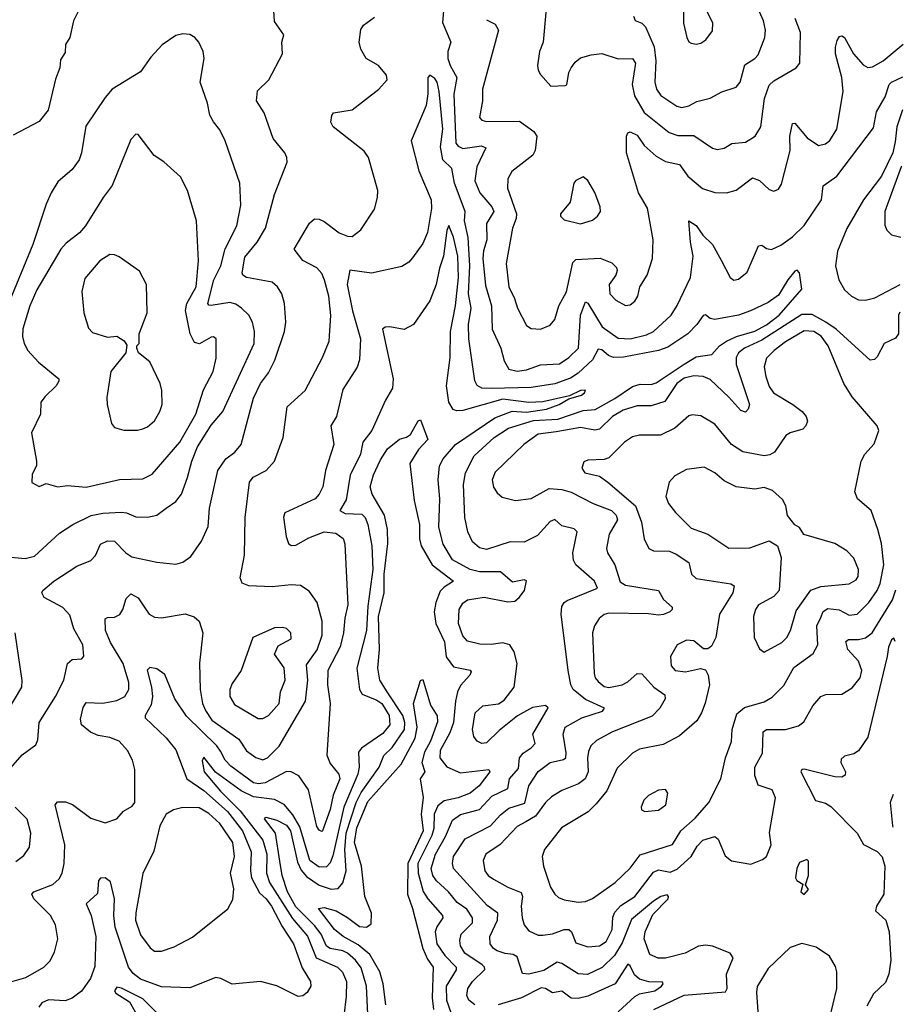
# Model space of a CAD drawing. Extents: x 1995161 to 2088924, y 769148 to 906007.
# Tile 295 of 335: x 2054262 to 2058015, y 872668 to 876850. Entities that reach past the tile are written whole.
import ezdxf

# ---------------------------------------------------------------- set-up
doc = ezdxf.new("R2010")
doc.units = 0

msp = doc.modelspace()

# ---------------------------------------------------------------- linework, layer by layer
at = {"layer": '0CON20XD'}
for points in [[(2056507, 876993), (2056485.6, 876755), (2056470.6, 876715), (2056462, 876655), (2056463.8, 876635), (2056475, 876616.7), (2056518.3, 876568.3), (2056579.3, 876570.7), (2056586.2, 876573.8), (2056594.2, 876625), (2056604.2, 876645), (2056621.1, 876668.9), (2056645, 876687.8), (2056689.1, 876700.9), (2056735, 876706.2), (2056805, 876683.8), (2056865, 876685.6), (2056877.8, 876665), (2056863.8, 876575), (2056873.8, 876526.2), (2056915.4, 876455.4), (2057020.3, 876370.3), (2057057.7, 876357.7), (2057125, 876358), (2057205, 876303.6), (2057225, 876298.2)], [(2057075, 876477.5), (2057105, 876483.9), (2057138, 876502), (2057195, 876516.7), (2057245, 876543.5), (2057305, 876562.7), (2057321.8, 876585), (2057342.4, 876657.6), (2057385.2, 876684.8), (2057398.7, 876701.3), (2057427.5, 876775), (2057430, 876805), (2057421.8, 876845), (2057386.7, 876925)], [(2057135, 876745.8), (2057155, 876750), (2057176.2, 876765), (2057205, 876803.3), (2057205.8, 876835), (2057182.5, 876885), (2057165, 876906.2), (2057135, 876926), (2057095, 876926.2), (2057082, 876905), (2057082.5, 876835), (2057095.8, 876775), (2057105, 876756.2), (2057115, 876750), (2057135, 876745.8)], [(2054147.7, 872742.3), (2054289.1, 872780.9), (2054365.3, 872824.7), (2054389.8, 872850.2), (2054410.5, 872889.5), (2054424.6, 872945), (2054413.9, 873005), (2054392.5, 873045), (2054322.9, 873115), (2054313.3, 873135), (2054322, 873145), (2054403.3, 873176.7), (2054429.4, 873200.6), (2054442.5, 873225), (2054450.9, 873265), (2054453.4, 873345), (2054412.9, 873515), (2054423, 873527), (2054457.2, 873527.2), (2054486.3, 873516.3), (2054565, 873457.7), (2054625, 873438.1), (2054675, 873455.8), (2054702.6, 873487.4), (2054740.3, 873509.7), (2054751.2, 873525), (2054751.9, 873665), (2054741.9, 873705), (2054720, 873745), (2054685, 873785.5), (2054645, 873801.2), (2054595, 873809.6), (2054563.7, 873823.7), (2054524.7, 873854.7), (2054521.1, 873878.9), (2054531.5, 873928.5), (2054545, 873950), (2054615, 873947.4), (2054675, 873957.8), (2054709.1, 873975), (2054726.1, 874005), (2054725.3, 874035), (2054701.6, 874115), (2054647.8, 874205), (2054627.5, 874255), (2054625.6, 874304.4), (2054635, 874310.6), (2054665, 874311.8), (2054687, 874323), (2054701.1, 874345), (2054715, 874390.8), (2054735, 874410.6), (2054765, 874394.3), (2054796.8, 874346.8), (2054812.9, 874325), (2054835, 874312.5), (2054865, 874308.9), (2054965, 874326.7), (2055003.7, 874313.7), (2055024.2, 874295), (2055040.5, 874245), (2055026.2, 874116.2), (2055028.7, 874005), (2055039.5, 873945), (2055051.6, 873915), (2055079.1, 873875), (2055193.6, 873793.6), (2055225, 873743.6), (2055265, 873715.5), (2055295, 873706.4), (2055315, 873713.8), (2055365, 873763.6), (2055475.6, 873955), (2055485.6, 874045), (2055479.9, 874110.1), (2055526.2, 874173.8), (2055547.3, 874235), (2055547.6, 874295), (2055526.1, 874375), (2055492.3, 874422.3), (2055455, 874446.4), (2055415, 874450), (2055335, 874441.3), (2055235, 874444.6), (2055206.9, 874456.9), (2055198.5, 874478.5), (2055217.7, 874575), (2055220.5, 874735), (2055238.5, 874885), (2055253.6, 874906.4), (2055309.2, 874935), (2055344.4, 874975), (2055381.4, 875075), (2055397.7, 875205), (2055475, 875274.2), (2055547.9, 875415), (2055577.3, 875485), (2055583.6, 875593.6), (2055575.3, 875675), (2055556.3, 875743.7), (2055545, 875771.4), (2055525, 875795.6), (2055465, 875826.9), (2055428, 875875), (2055493.3, 875985), (2055515, 876004.4), (2055535, 876003.3), (2055555, 875993.1), (2055618.8, 875945), (2055655, 875930), (2055675, 875929.2), (2055712, 875958), (2055770, 876045), (2055782.5, 876095), (2055782.9, 876125), (2055744.4, 876265), (2055725, 876291.1), (2055594.2, 876395), (2055584, 876415), (2055587.7, 876442.3), (2055595.8, 876454.2), (2055675, 876467.1), (2055787.5, 876555), (2055823.3, 876595), (2055820, 876615), (2055786.7, 876655), (2055734, 876685), (2055711.4, 876725), (2055704.4, 876755), (2055711.7, 876808.3), (2055723, 876827), (2055769.2, 876860.8)], [(2054205, 873649.4), (2054273, 873727), (2054330.8, 873769.2), (2054338.9, 873791.1), (2054345.5, 873865), (2054414.8, 873975.2), (2054450.3, 874045), (2054464.7, 874115.3), (2054485, 874131.5), (2054525.6, 874134.4), (2054534.2, 874145.8), (2054530, 874195), (2054492.7, 874262.7), (2054475, 874320), (2054445, 874353.1), (2054366, 874395), (2054355.8, 874415), (2054360.8, 874425), (2054407.8, 874465), (2054505, 874528.9), (2054565, 874552.5), (2054585, 874574), (2054605, 874621.9), (2054635, 874636.4), (2054665.3, 874635.3), (2054712.5, 874585), (2054739, 874569), (2054845, 874545.5), (2054925, 874536.9), (2054955, 874545.7), (2054989.8, 874570.2), (2055034.7, 874635.3), (2055062.6, 874697.4), (2055068.9, 874775), (2055103.8, 874935), (2055137.8, 874985), (2055176.5, 875013.5), (2055202.5, 875045), (2055255, 875241.9), (2055284.7, 875305), (2055319.5, 875350.5), (2055346.6, 875403.4), (2055387.3, 875525), (2055393.1, 875565), (2055387.7, 875645), (2055376.4, 875685), (2055357.5, 875715), (2055334.7, 875734.7), (2055226.2, 875755), (2055209.4, 875765), (2055207.1, 875775), (2055219, 875841), (2055271.6, 875905), (2055306.5, 875965), (2055345, 876108), (2055398.6, 876245), (2055397.5, 876265), (2055388, 876285), (2055338.9, 876345), (2055300.8, 876455), (2055267.8, 876505), (2055272.5, 876547.5), (2055320.6, 876595), (2055378.6, 876705), (2055375.9, 876754.1), (2055383.8, 876785), (2055345, 876842.5), (2055341.2, 876888.8)], [(2054510, 876885), (2054491.2, 876845), (2054475.8, 876775), (2054456.7, 876745), (2054455, 876710), (2054435, 876680), (2054432.5, 876645), (2054415, 876597.5), (2054382.9, 876465), (2054345, 876417.5), (2054235, 876360)], [(2056062.3, 876887.7), (2056058.6, 876838.6), (2056093.6, 876755), (2056081.1, 876715), (2056081.2, 876685), (2056090.8, 876655), (2056118.9, 876605), (2056106.9, 876533.1), (2056115, 876325.7), (2056125, 876312.4), (2056145, 876302.5), (2056224.5, 876314.5), (2056242.5, 876305), (2056204.1, 876225), (2056195.3, 876165), (2056217.1, 876115), (2056267.4, 876055), (2056276.3, 876035), (2056245.7, 875984.3), (2056247, 875915), (2056231.9, 875868.1), (2056229.8, 875835), (2056240.6, 875720.6), (2056266.2, 875635), (2056269.7, 875535), (2056305.4, 875455), (2056320.3, 875400.3), (2056340.5, 875365), (2056375, 875357.6), (2056415, 875363.2), (2056475, 875383.7), (2056555, 875388.7), (2056595, 875414.7), (2056635.7, 875455), (2056643.8, 875595), (2056665, 875651.9), (2056675, 875645.6), (2056736.8, 875545), (2056805, 875497.5), (2056855, 875494.8), (2056925, 875511), (2056955, 875525.3), (2057029.1, 875595), (2057055, 875635.8), (2057110.9, 875755), (2057123.4, 875845), (2057111.4, 875905), (2057105, 875996.2), (2057135, 875975.7), (2057164.4, 875935), (2057204.7, 875894.7), (2057241.7, 875828.3), (2057280, 875755), (2057295, 875744.2), (2057315, 875747.1), (2057352, 875778), (2057400, 875890), (2057415, 875892.5), (2057435, 875878.6), (2057455, 875874.2), (2057495, 875892.7), (2057545, 875927.3), (2057594.8, 875975.2), (2057667.9, 876085), (2057675.4, 876144.6), (2057733.2, 876185), (2057889.2, 876390.8), (2057901.1, 876458.9), (2057938, 876522), (2057955, 876574), (2057965.8, 876585), (2058013.5, 876606.6)], [(2056245, 876850), (2056281.5, 876831.5), (2056295.6, 876805), (2056228.2, 876555), (2056227.9, 876505), (2056215.6, 876435), (2056225, 876423.1), (2056245, 876417.3), (2056385, 876419.4), (2056446.7, 876375), (2056459.2, 876355), (2056452.3, 876295), (2056442.1, 876275), (2056352.9, 876205), (2056335, 876173.3), (2056334.6, 876135), (2056372.5, 876025), (2056371.3, 876005), (2056355.3, 875964.7), (2056328.6, 875815), (2056339.7, 875715), (2056364.6, 875665), (2056376.5, 875625), (2056415, 875550.8), (2056435, 875537.8), (2056475, 875535.6), (2056515, 875552.2), (2056535, 875576), (2056552.5, 875635), (2056585, 875694.3), (2056611.9, 875818.1), (2056625, 875831.8), (2056727.4, 875837.4), (2056777.7, 875817.7), (2056797.1, 875797.1), (2056799.4, 875785), (2056794.4, 875765), (2056765.6, 875725), (2056768.9, 875685), (2056795, 875658.6), (2056835, 875635.8), (2056855, 875639.4), (2056875.7, 875655), (2056888.1, 875675), (2056896.9, 875715), (2056928.1, 875765), (2056950, 875835), (2056953.6, 875915), (2056928.7, 876048.7)], [(2056869.4, 876865), (2056876.7, 876846.7), (2056905, 876834.6), (2056920.2, 876820.2), (2056957.5, 876735), (2056964.3, 876675), (2056960.6, 876585), (2056966.8, 876555), (2056985, 876528.2), (2057053.2, 876483.2), (2057075, 876477.5)], [(2057225, 876298.2), (2057255, 876304.4), (2057286.4, 876323.6), (2057345, 876329.5), (2057386.9, 876355), (2057409.6, 876395), (2057425.3, 876515), (2057445, 876572.2), (2057465, 876590.6), (2057560, 876645), (2057575.4, 876664.6), (2057578.9, 876795), (2057556.2, 876855)], [(2054195, 874570), (2054285, 874561.9), (2054325, 874571.4), (2054431.5, 874668.5), (2054487.8, 874705), (2054565.8, 874744.2), (2054615, 874754), (2054695, 874758.4), (2054715.7, 874755.7), (2054755, 874737.7), (2054805, 874736.7), (2054844.2, 874745.8), (2054885, 874774.5), (2054926.1, 874803.9), (2054948.9, 874835), (2054975.2, 874904.8), (2054993, 874975), (2055018.1, 875035), (2055075, 875128.2), (2055125.3, 875185), (2055257.6, 875475), (2055259.3, 875525), (2055251.2, 875565), (2055235, 875594.4), (2055204.5, 875625), (2055180.9, 875640.9), (2055155, 875648.6), (2055075, 875635.4), (2055065, 875637.1), (2055060.8, 875645), (2055086.7, 875745), (2055117.3, 875805), (2055135, 875877.1), (2055184.6, 875975), (2055201.7, 876061.7), (2055197.9, 876155), (2055135.6, 876335), (2055112.8, 876382.8), (2055085.5, 876415.5), (2055070.6, 876445), (2055060, 876495), (2055028.6, 876585), (2055045.5, 876684.5), (2055041.5, 876715), (2055023.1, 876755), (2055005.8, 876775), (2054985, 876787.1), (2054955, 876790), (2054925, 876782.5), (2054867, 876743), (2054818.7, 876691.3), (2054775, 876628.6), (2054655, 876554.3), (2054625, 876520), (2054543, 876397), (2054525.4, 876285), (2054514.6, 876255), (2054485, 876213.3), (2054425, 876161.1), (2054396, 876115), (2054375, 876066.9), (2054318.2, 875895), (2054219.3, 875655)], [(2056928.7, 876048.7), (2056891.2, 876115), (2056839.7, 876285), (2056840, 876355), (2056845, 876368.8), (2056855, 876374.2), (2056885, 876360), (2056915.4, 876315), (2056965, 876269.6), (2057005, 876248.2), (2057065, 876234.5), (2057100.9, 876185), (2057162.8, 876132.8), (2057215, 876116.4), (2057265, 876114.4), (2057305, 876125.5), (2057375, 876178.9), (2057405, 876166.5), (2057445, 876128.6), (2057465, 876122), (2057485, 876130), (2057498, 876152), (2057534.7, 876295), (2057533.7, 876355), (2057545, 876408.8), (2057555, 876410), (2057607.6, 876347.6), (2057655, 876315.8), (2057685, 876323.3), (2057703.4, 876336.6), (2057732.9, 876385), (2057759.7, 876545), (2057754.1, 876605), (2057727.5, 876705), (2057727, 876733), (2057735, 876761.2), (2057745, 876778), (2057755, 876780.8), (2057765, 876774), (2057804.4, 876704.4), (2057845, 876657.7), (2057865, 876646.7), (2057885, 876649.7), (2057930.5, 876675), (2058015.4, 876745.5), (2058015.4, 876746.6)], [(2056955.7, 872645), (2057085, 872705.7), (2057260, 872720), (2057267.2, 872735), (2057264.1, 872795), (2057292.2, 872865), (2057280, 872885), (2057204.6, 872914.6), (2057175, 872919.2), (2057145, 872913.8), (2057088.8, 872885), (2057005, 872864), (2056974, 872864), (2056939.3, 872879.3), (2056914.8, 872945), (2056919, 872975), (2056951.6, 873048.4), (2057016.4, 873115), (2057018.1, 873125), (2057012.3, 873132.3), (2056985.8, 873125), (2056955, 873105.7), (2056861.6, 873028.4), (2056821.1, 872928.9), (2056788.9, 872875), (2056736.1, 872823.9), (2056673.6, 872793.6), (2056635, 872796.9), (2056565, 872840.2), (2056545, 872846.6), (2056488.8, 872811.2), (2056425, 872795.3), (2056398.6, 872798.6), (2056375, 872869.6), (2056358.9, 872878.9), (2056325, 872882.7), (2056290.6, 872895), (2056274.6, 872905), (2056260.4, 872925), (2056259.3, 872955), (2056292.3, 873025), (2056293.9, 873055), (2056247.2, 873087.2), (2056104.2, 873245), (2056100, 873265), (2056105.2, 873295), (2056155, 873370.6), (2056262.7, 873425), (2056305, 873472.4), (2056340, 873500), (2056408.1, 873521.9), (2056424.2, 873595), (2056464, 873656), (2056515.6, 873694.4), (2056572.8, 873707.2), (2056581.8, 873715), (2056584, 873736), (2056570.2, 873815), (2056579.3, 873845), (2056649.6, 873885), (2056737.7, 873912.3), (2056746.5, 873925), (2056665, 873962.5), (2056613.2, 874005), (2056603.5, 874025), (2056592.4, 874085), (2056562.9, 874325), (2056565, 874356.7), (2056575.5, 874374.5), (2056587.8, 874382.2), (2056716.4, 874435), (2056703.9, 874465), (2056624.3, 874535), (2056614.5, 874554.5), (2056611.9, 874585), (2056630.6, 874675), (2056617.6, 874687.6), (2056565, 874699.5), (2056535, 874726.7), (2056515, 874717.9), (2056461.4, 874658.6), (2056405, 874630), (2056345, 874631.5), (2056245, 874598.8), (2056215, 874606.5), (2056185, 874631.4), (2056165.4, 874675), (2056153.2, 874735), (2056147.5, 874875), (2056156.5, 874925), (2056192.1, 874997.9), (2056277.7, 875075), (2056338.9, 875115), (2056445, 875147.3), (2056547.4, 875152.6), (2056655, 875190.4), (2056706, 875194), (2056789.8, 875240.2), (2056865, 875291.4), (2056898.1, 875301.9), (2056945, 875300), (2056965, 875307.3), (2057085, 875386.7), (2057135, 875418.3), (2057202.4, 875427.6), (2057235.1, 875464.9), (2057264.9, 875485.1), (2057306.2, 875503.8), (2057385, 875526.2), (2057435, 875554.3), (2057488.1, 875595), (2057583.8, 875705), (2057574, 875775), (2057565, 875786.2), (2057555, 875782), (2057524.6, 875745), (2057485, 875680), (2057441.1, 875648.9), (2057367, 875613), (2057315, 875595.2), (2057215, 875576.8), (2057195, 875580), (2057175, 875596.9), (2057165, 875593.1), (2057138.7, 875555), (2057100.3, 875515), (2057015, 875459.6), (2056975, 875444.1), (2056826.6, 875416.6), (2056785, 875415.5), (2056763.8, 875423.8), (2056735, 875447.5), (2056719.5, 875450.5), (2056695.6, 875405), (2056635, 875347.9), (2056602.3, 875327.7), (2056535, 875302.5), (2056435, 875287.7), (2056265, 875283), (2056225.3, 875285.3), (2056205, 875295.7), (2056195.4, 875315.4), (2056169.5, 875495), (2056169.3, 875555), (2056179.8, 875625), (2056169, 875685), (2056173.7, 875805), (2056166.6, 875925), (2056151, 875995), (2056154.8, 876035), (2056109, 876155), (2056098, 876218), (2056059, 876255), (2056049.8, 876310.2), (2056059.2, 876385), (2056044.7, 876545), (2056035.3, 876585), (2056025, 876600.6), (2056005, 876614.2), (2055995.5, 876604.5), (2055996.5, 876535), (2055988.8, 876485), (2055924.5, 876335), (2055957.6, 876207.6), (2056010.6, 876085), (2056012.1, 876047.9), (2055994.1, 875945.9), (2055975, 875899.2), (2055931.2, 875838.8), (2055915, 875820), (2055885, 875801.4), (2055756.4, 875773.6), (2055664.6, 875785.4), (2055653.8, 875725), (2055676.5, 875613.5), (2055709.7, 875495), (2055706, 875405), (2055695.8, 875374.2), (2055635, 875278.8), (2055607.5, 875165), (2055584.4, 875125), (2055596.4, 875045), (2055561.8, 874935), (2055549.4, 874865), (2055535, 874834), (2055517.1, 874815), (2055388.8, 874755), (2055382.9, 874737.1), (2055394.6, 874654.6), (2055404.4, 874625), (2055415, 874616.9), (2055435, 874617.5), (2055490.5, 874649.5), (2055555, 874674.1), (2055605, 874669.4), (2055635.6, 874645.6), (2055643.6, 874623.6), (2055655.8, 874365), (2055642.9, 874307.1), (2055638.3, 874245), (2055623.3, 874186.7), (2055570.8, 874085), (2055569.5, 874025), (2055580.9, 873945), (2055566.3, 873726.3), (2055580.5, 873690.5), (2055617.5, 873645), (2055621.8, 873625), (2055593.4, 873556.6), (2055581.1, 873495), (2055548.6, 873405), (2055545, 873401.4), (2055535, 873407.1), (2055525, 873422.9), (2055489.1, 873579.1), (2055448, 873638), (2055415.3, 873655.3), (2055395, 873656.4), (2055305, 873608.8), (2055276.1, 873603.9), (2055255, 873608.2), (2055158.5, 873678.5), (2055135.7, 873705), (2055115, 873742.7), (2055100.3, 873765), (2054971.4, 873891.4), (2054921.4, 873965), (2054878.8, 874068.8), (2054845, 874092.2), (2054815, 874098.6), (2054803.8, 874086.2), (2054822.5, 874015), (2054826.3, 873975), (2054821, 873939), (2054795.6, 873895), (2054795.7, 873885), (2054885, 873798.8), (2054925, 873749.1), (2054972.5, 873625), (2055045, 873575.6), (2055145, 873486.8), (2055208.1, 873405), (2055246.2, 873315), (2055242.5, 873235), (2055247.1, 873205), (2055280.8, 873140.8), (2055308.9, 873115), (2055331.9, 873085), (2055377.5, 872997.5), (2055425.3, 872925), (2055461.9, 872821.9), (2055496.9, 872765), (2055498.6, 872745), (2055482.9, 872717.1), (2055465, 872703.8), (2055445, 872700.8), (2055355, 872745.4), (2055285, 872764.1), (2055165, 872752.5), (2055116.9, 872776.9), (2055095, 872780.8), (2054985, 872737.1), (2054865, 872742.2), (2054775, 872774.8), (2054745, 872797.8), (2054724.8, 872824.9), (2054667.7, 872995), (2054662.2, 873045), (2054665.2, 873115.2), (2054647.6, 873187.6), (2054625, 873204.3), (2054605, 873204), (2054596.9, 873193.1), (2054592.2, 873137.8), (2054544.3, 873095), (2054565.3, 873045.3), (2054585.7, 872955), (2054581.8, 872828.2), (2054562.6, 872777.4), (2054525, 872723.8), (2054485, 872693.4), (2054455, 872682.9), (2054385, 872687.2), (2054356.5, 872673.5), (2054343.1, 872655)], [(2058011.7, 876467.7), (2057987.9, 876395), (2057981.4, 876331.4), (2057970.8, 876285), (2057922.2, 876185), (2057846.5, 876085), (2057775, 875963.5), (2057736.2, 875866.2), (2057727.7, 875805), (2057740.9, 875745), (2057765, 875702.9), (2057795, 875675.5), (2057825, 875660.4), (2057855, 875657.9), (2057895, 875668.9), (2058001.7, 875725.5)], [(2054545, 874863.9), (2054686.8, 874896.8), (2054785, 874899.4), (2054825, 874919.4), (2054942.5, 875055), (2055009.8, 875175), (2055042.6, 875277.4), (2055084.4, 875355), (2055097.4, 875412.6), (2055096.2, 875495), (2055085, 875503.3), (2055075, 875502), (2055026.4, 875473.6), (2055005, 875478.1), (2054985.8, 875515), (2054966.8, 875615), (2054972.4, 875645), (2055012.5, 875715), (2055021.6, 875825), (2055013.5, 875995), (2054975, 876124), (2054945, 876182.2), (2054875, 876245.7), (2054833.7, 876273.7), (2054765, 876362.5), (2054755, 876363.3), (2054735, 876341.2), (2054655.4, 876145), (2054616.7, 876095), (2054541.9, 875975), (2054516, 875944), (2054459.3, 875900.7), (2054437.1, 875875), (2054335, 875701.8), (2054305.2, 875634.8), (2054276.2, 875536.2), (2054274.7, 875504.7), (2054281.5, 875475), (2054296.9, 875445), (2054342.2, 875395), (2054428.1, 875325), (2054428.9, 875315), (2054417.3, 875295), (2054370.8, 875249.2), (2054351.9, 875225), (2054350.8, 875175), (2054313.1, 875095), (2054334.4, 874975), (2054333.8, 874955), (2054315, 874920), (2054314.1, 874884.1), (2054345, 874867.5), (2054375, 874880), (2054425, 874866), (2054465, 874871.4), (2054545, 874863.9)], [(2058008.4, 876228), (2058007, 876225), (2057969.7, 876125), (2057936.9, 876035), (2057937.2, 875977.2), (2057945.5, 875955.5), (2057965, 875935.8), (2058004.4, 875925.8)], [(2056645, 875983.5), (2056695, 875998), (2056716.2, 876015), (2056728.8, 876035), (2056728, 876055), (2056705.8, 876115.8), (2056675, 876167.5), (2056655, 876182.5), (2056625, 876167.5), (2056616.7, 876155), (2056600, 876075), (2056560, 876025), (2056560, 876015), (2056575, 876000), (2056645, 875983.5)], [(2056195.9, 872665.9), (2056170.4, 872685), (2056162.2, 872705), (2056165.3, 872735), (2056185.3, 872765), (2056237.5, 872815), (2056236.9, 872825), (2056227.1, 872835), (2056152.5, 872885), (2056134.7, 872915.3), (2056131.6, 872938.4), (2056137.8, 872965), (2056185, 873013.8), (2056185.2, 873035), (2056161.8, 873071.8), (2056120, 873100), (2056083.5, 873145), (2056032.3, 873192.3), (2056017.5, 873215), (2056009.8, 873245), (2056028.1, 873305), (2056070.3, 873379.7), (2056100.2, 873449.8), (2056135, 873473.6), (2056215, 873495.3), (2056268.4, 873551.6), (2056335.8, 873584.2), (2056342.1, 873625), (2056380.4, 873669.6), (2056385.8, 873715), (2056400.8, 873735), (2056435, 873756.7), (2056451.2, 873775), (2056441.6, 873815), (2056507.5, 873927.5), (2056495, 873936.9), (2056441.1, 873928.9), (2056377.3, 873892.7), (2056298.9, 873831.1), (2056245, 873777.8), (2056225, 873775.6), (2056205, 873785.7), (2056191.5, 873805), (2056186.2, 873835), (2056197.1, 873905), (2056228.8, 873935), (2056295.7, 873944.3), (2056320.3, 873959.7), (2056362, 874015), (2056375.5, 874115), (2056362.5, 874165), (2056343.8, 874193.8), (2056315, 874202.7), (2056265, 874195.4), (2056217.1, 874197.1), (2056165, 874210.4), (2056145, 874232.9), (2056126.5, 874285), (2056128.5, 874345), (2056145, 874371.5), (2056164.3, 874385.7), (2056235, 874396.7), (2056335, 874377.5), (2056365, 874380), (2056384.4, 874395), (2056406.5, 874425), (2056415, 874466.2), (2056405, 874470), (2056355, 874460.8), (2056304.3, 874504.3), (2056215, 874504.1), (2056175, 874514.3), (2056101.2, 874555), (2056061.4, 874621.4), (2056042.2, 874695), (2056046.9, 874815), (2056039.2, 874895), (2056045.4, 874955), (2056061.5, 874985), (2056113.1, 875045), (2056280.6, 875159.4), (2056353.4, 875186.6), (2056415, 875182.9), (2056499.5, 875195), (2056553.1, 875215), (2056595, 875240), (2056648.8, 875255), (2056662, 875265), (2056665, 875276.2), (2056644, 875275), (2056598.1, 875251.9), (2056485, 875227.2), (2056425, 875224.3), (2056315, 875237.4), (2056145, 875190.4), (2056118.1, 875188.1), (2056103.5, 875193.5), (2056084.8, 875224.8), (2056075.2, 875295.2), (2056090.4, 875415), (2056091.6, 875525), (2056113.3, 875635), (2056126, 875755), (2056123.2, 875845), (2056105, 875925.6), (2056085, 875976), (2056077.1, 875955), (2056061.8, 875845), (2056044.8, 875795), (2056031.2, 875725), (2056004.8, 875655.2), (2055934.4, 875555), (2055895, 875533.5), (2055835, 875545.5), (2055815, 875544.4), (2055803.5, 875535), (2055848.2, 875325), (2055845.6, 875285), (2055815.8, 875234.2), (2055758.6, 875105), (2055720.5, 875055), (2055710, 875005), (2055666.2, 874915), (2055649, 874811), (2055621.8, 874765), (2055645, 874752.2), (2055715, 874749.6), (2055730, 874735), (2055741.6, 874705), (2055758.6, 874615), (2055761.6, 874515), (2055741.3, 874358.7), (2055735.7, 874255), (2055694.1, 874095), (2055705.3, 874005), (2055717.5, 873985), (2055779.6, 873959.6), (2055800.2, 873945), (2055831, 873895), (2055833.8, 873855), (2055805, 873817.5), (2055714.5, 873755.5), (2055700.8, 873739.2), (2055704, 873675), (2055698.4, 873645), (2055639.1, 873505), (2055592.1, 873297.9), (2055580.9, 873269.1), (2055565, 873250.8), (2055535, 873249.4), (2055495, 873278.9), (2055451.6, 873421.6), (2055422.7, 873472.7), (2055385, 873515.7), (2055345, 873537), (2055255, 873549), (2055202.4, 873575), (2055093.5, 873653.5), (2055045, 873717.1), (2055037.6, 873702.4), (2055046.1, 873655), (2055115, 873572.7), (2055199.3, 873489.3), (2055295.1, 873365.1), (2055312.6, 873305), (2055310.2, 873225), (2055323.8, 873185), (2055421.7, 873031.8), (2055485, 872957.4), (2055521.9, 872865), (2055612.7, 872825), (2055634.1, 872804.1), (2055650.8, 872765), (2055649.6, 872700.4), (2055618.8, 872455)], [(2054705, 875105.7), (2054763.4, 875106.6), (2054785, 875112.2), (2054805, 875120), (2054834.7, 875145.3), (2054857.8, 875185), (2054866.9, 875215), (2054865.5, 875275), (2054858.8, 875305), (2054815, 875396.2), (2054767.5, 875435), (2054760, 875455), (2054760, 875465), (2054770, 875475), (2054770, 875515), (2054804.2, 875605), (2054801.2, 875725), (2054771.4, 875781.4), (2054685, 875843.3), (2054665, 875851.8), (2054645, 875852.1), (2054603.3, 875825), (2054539.5, 875750.5), (2054525.7, 875695), (2054534.1, 875604.1), (2054555, 875540), (2054571.7, 875521.7), (2054635, 875501.2), (2054675, 875506.2), (2054706.4, 875486.4), (2054717, 875467), (2054712.5, 875435), (2054650, 875355), (2054633.1, 875245), (2054634.2, 875215), (2054652.9, 875135), (2054665, 875118), (2054705, 875105.7)], [(2058000.1, 875608), (2057995.3, 875595), (2057994.6, 875515), (2057982.3, 875497.7), (2057934.5, 875475), (2057905, 875417.5), (2057893.6, 875406.4), (2057875, 875403.1), (2057729.8, 875535), (2057686.4, 875565), (2057628, 875598), (2057585, 875598), (2057415, 875488.7), (2057341.1, 875455), (2057314.7, 875435), (2057305.3, 875415), (2057305.9, 875385), (2057362.1, 875215), (2057356.4, 875195), (2057345, 875183.1), (2057325, 875190), (2057275, 875246.1), (2057195, 875320.9), (2057165, 875334.2), (2057125, 875337.7), (2057085, 875326.8), (2057053.7, 875305), (2057001.9, 875228.1), (2056945, 875209.8), (2056885, 875210), (2056825, 875191), (2056780.7, 875165), (2056725, 875111), (2056705, 875106.6), (2056645, 875118), (2056541.4, 875098.6), (2056465, 875090), (2056403.1, 875045), (2056281.7, 874928.3), (2056269.7, 874895), (2056275, 874864.3), (2056290.2, 874840.2), (2056311.8, 874821.8), (2056367.6, 874807.6), (2056435, 874816.2), (2056511.3, 874858.7), (2056564.8, 874854.8), (2056605, 874842.5), (2056698.1, 874795), (2056776.6, 874765), (2056796.2, 874745), (2056801.1, 874725), (2056765.9, 874665), (2056754.1, 874604.1), (2056759.2, 874585), (2056789.7, 874535), (2056812.5, 874462.5), (2056835, 874448.2), (2056975, 874425.7), (2056997.1, 874387.1), (2057033.8, 874355), (2057033.8, 874345), (2057024, 874335), (2056997.1, 874322.9), (2056975, 874320), (2056933.6, 874326.4), (2056765, 874328.8), (2056745, 874323.9), (2056723.2, 874306.8), (2056703.3, 874275), (2056695.9, 874245), (2056702.9, 874072.9), (2056706.5, 874055), (2056718.9, 874038.9), (2056745, 874017.9), (2056765, 874013.4), (2056820.8, 874025), (2056845, 874037.7), (2056885, 874072.9), (2056905, 874070.9), (2056955.2, 874015.2), (2057002.1, 873982.1), (2057003.6, 873965), (2056981.2, 873925), (2056949.2, 873890.8), (2056780, 873825), (2056711.7, 873788.3), (2056688.5, 873765), (2056678.8, 873741.2), (2056673.5, 873715), (2056676.2, 873655), (2056664.4, 873625.6), (2056636, 873604), (2056565, 873576.2), (2056520.9, 873549.1), (2056495.6, 873524.4), (2056453.5, 873466.5), (2056412.5, 873442.5), (2056375, 873422.2), (2056303.1, 873346.9), (2056241.9, 873305), (2056231.1, 873278.9), (2056237.7, 873235), (2056252.1, 873215), (2056275, 873199.2), (2056335, 873164.6), (2056392.6, 873142.6), (2056397.4, 873125), (2056392.7, 873085), (2056396.6, 873035), (2056404.8, 873004.8), (2056425, 872979.1), (2056465, 872961.5), (2056485, 872961.1), (2056525, 872966.9), (2056575, 872985.3), (2056595, 872985.4), (2056606, 872975), (2056625, 872928.5), (2056675, 872911.3), (2056725, 872915.3), (2056753.8, 872935), (2056778.8, 872985), (2056782.3, 873037.7), (2056790.5, 873059.5), (2056815, 873087.3), (2056875, 873125.9), (2056955, 873229.2), (2056975, 873238.4), (2057025, 873228.5), (2057055, 873241.6), (2057114.8, 873295), (2057140.1, 873339.9), (2057163.3, 873365), (2057215, 873380), (2057229.1, 873369.1), (2057258.3, 873298.3), (2057285, 873277.5), (2057367.7, 873262.3), (2057417.7, 873282.3), (2057434.1, 873295.9), (2057453.8, 873345), (2057447.7, 873397.7), (2057473.1, 873545), (2057458.3, 873578.3), (2057398.5, 873598.5), (2057385, 873640), (2057385.4, 873675), (2057417.8, 873735), (2057420.5, 873825), (2057435, 873835.4), (2057515, 873835.4), (2057569.8, 873850.2), (2057592.9, 873867.1), (2057631.1, 873935), (2057665, 873974.4), (2057686.5, 873983.5), (2057755, 873984.4), (2057797.9, 874012.1), (2057832.5, 874055), (2057839.6, 874085), (2057824.5, 874125), (2057780, 874175), (2057771.9, 874208.1), (2057782.2, 874217.8), (2057825, 874217.1), (2057855.2, 874224.8), (2057882.5, 874245), (2057969.6, 874385), (2057984.3, 874427.5)], [(2056635, 873101.3), (2056665, 873103.8), (2056695, 873116.4), (2056792.1, 873185), (2056855, 873246.2), (2056897.2, 873302.8), (2057035, 873346.5), (2057070.3, 873405), (2057131.4, 873458.6), (2057189.4, 873525), (2057240.4, 873625), (2057259.6, 873715), (2057286, 873784), (2057288.8, 873835), (2057308.4, 873901.6), (2057341.5, 873928.5), (2057425, 873951.9), (2057457.7, 873972.3), (2057507.9, 874022.1), (2057551.1, 874098.9), (2057632.2, 874157.8), (2057652, 874195), (2057648, 874275), (2057665, 874310.5), (2057675, 874335.4), (2057695, 874349.1), (2057743.4, 874343.4), (2057785, 874320.3), (2057818.9, 874325), (2057869.2, 874375), (2057904.2, 874425), (2057917, 874455), (2057932.9, 874535), (2057922.7, 874625), (2057907.9, 874685), (2057879.2, 874765), (2057821.2, 874815), (2057810, 874845), (2057837.1, 874975), (2057852.5, 875005), (2057891.2, 875048.8), (2057911.2, 875105), (2057903.8, 875125), (2057798, 875248), (2057762.5, 875305), (2057696.7, 875465), (2057666.7, 875505), (2057635, 875524.8), (2057595, 875528.8), (2057515, 875481.3), (2057466.7, 875445), (2057435, 875411.9), (2057424.7, 875375), (2057430.9, 875335), (2057445, 875292.5), (2057463.8, 875265), (2057546, 875216), (2057585.6, 875185), (2057603.3, 875165), (2057608.5, 875145), (2057601.9, 875125), (2057588.9, 875111.1), (2057534.5, 875095.5), (2057516.7, 875083.3), (2057467.8, 875012.2), (2057449.1, 875000.9), (2057425, 874997.3), (2057333.8, 875013.8), (2057286.1, 875046.1), (2057215, 875132.5), (2057155, 875167.8), (2057117.9, 875172.1), (2057105, 875167.1), (2057045, 875115.5), (2056983.8, 875085), (2056895, 875084.5), (2056865, 875077.8), (2056831.9, 875055), (2056765, 874988.5), (2056745, 874981.5), (2056675, 874978.9), (2056658.7, 874971.3), (2056650.5, 874945), (2056663.1, 874925), (2056725, 874910.9), (2056760.5, 874885), (2056878.6, 874785), (2056903.8, 874715), (2056914.5, 874645), (2056935, 874604.2), (2056955, 874594.4), (2057022.7, 874592.7), (2057050.1, 874580.1), (2057104.1, 874544.1), (2057116.4, 874495), (2057135, 874476.4), (2057283.1, 874453.1), (2057297.1, 874445), (2057291.1, 874415), (2057234.6, 874325), (2057219.1, 874225), (2057200.5, 874189.5), (2057185, 874177.5), (2057167, 874177), (2057125, 874210.9), (2057095, 874214.4), (2057055, 874194.2), (2057027.1, 874145), (2057029.1, 874105), (2057046.2, 874085), (2057090.9, 874079.1), (2057154.2, 874094.2), (2057175, 874088.8), (2057186.7, 874065), (2057192.5, 874025), (2057173.4, 873946.6), (2057158.6, 873905), (2057138.3, 873871.7), (2057065, 873808.2), (2056995, 873771.5), (2056895, 873750.9), (2056864.5, 873735), (2056800.1, 873669.9), (2056756.2, 873573.8), (2056711.3, 873518.7), (2056676.5, 873485), (2056563.1, 873416.9), (2056490.8, 873325), (2056481.4, 873295), (2056487.8, 873255), (2056516.4, 873165), (2056535, 873135.8), (2056551.1, 873121.1), (2056575, 873111.5), (2056635, 873101.3)], [(2055741.6, 872625), (2055735.9, 872745), (2055713.1, 872823.1), (2055689.1, 872855), (2055654.7, 872885), (2055635, 872894.8), (2055580.5, 872905), (2055565.8, 872915), (2055542.2, 872965), (2055515, 873002.8), (2055435, 873081.1), (2055400.5, 873145), (2055377, 873215), (2055367.2, 873275), (2055349, 873395), (2055301.5, 873455), (2055307.7, 873462.3), (2055355, 873449.8), (2055395, 873428.9), (2055412.6, 873405), (2055442, 873272), (2055457.9, 873237.9), (2055480.6, 873210.6), (2055535, 873173.2), (2055585, 873156.9), (2055615, 873160), (2055635, 873183.3), (2055649.7, 873235), (2055644, 873324), (2055649.3, 873395), (2055691.1, 873525), (2055712.4, 873567.6), (2055788.7, 873675), (2055808.6, 873725), (2055845, 873758.8), (2055896.7, 873835), (2055898.6, 873865), (2055889.1, 873895), (2055823.3, 873995), (2055791.9, 874045), (2055784.2, 874095), (2055791.1, 874175), (2055785.7, 874315), (2055811, 874415), (2055809.9, 874495), (2055825.8, 874625), (2055824.8, 874684.8), (2055811.6, 874745), (2055758.8, 874835), (2055750.8, 874865), (2055765, 874916.7), (2055795, 874980.9), (2055825, 875027.5), (2055875, 875068.6), (2055905, 875076.9), (2055921.7, 875088.3), (2055955, 875146.2), (2055965, 875150), (2055996.4, 875066.4), (2055955.7, 875024.3), (2055919.3, 874965), (2055938, 874808), (2055960.7, 874705), (2055960.6, 874645), (2055967.7, 874615), (2056014.2, 874534.2), (2056105.6, 874465), (2056065, 874440), (2056048, 874422), (2056030, 874375), (2056022.7, 874335), (2056030.4, 874285), (2056067.1, 874207.1), (2056073.6, 874143.6), (2056105, 874101.6), (2056175, 874087.3), (2056179.7, 874079.7), (2056173.6, 874065), (2056135, 874021.5), (2056122, 873995), (2056112.7, 873955), (2056105.4, 873864.6), (2056089.9, 873820.1), (2056048.7, 873745), (2056046.9, 873715), (2056075.9, 873675.9), (2056135, 873651), (2056254.4, 873664.4), (2056258.9, 873655), (2056214.6, 873595.4), (2056175, 873563.7), (2056125, 873544.3), (2056065, 873532.2), (2056038.8, 873511.2), (2056023, 873475), (2056020.9, 873415), (2056013.4, 873385), (2055954, 873265), (2055954.5, 873224.5), (2055976.7, 873146.7), (2055995.3, 873115), (2056058.2, 873045), (2056060, 873035), (2056033.8, 872996.2), (2056027.5, 872975), (2056034.8, 872925), (2056068, 872875), (2056116.4, 872825), (2056116, 872814), (2056074.1, 872745), (2056074.6, 872684.6), (2056103.9, 872605)], [(2057425, 874163.3), (2057500, 874205), (2057520.5, 874225), (2057536.1, 874255), (2057560.5, 874339.5), (2057623.1, 874426.9), (2057665, 874442.5), (2057785, 874453.8), (2057815, 874471.1), (2057823.6, 874485), (2057825.4, 874515), (2057805, 874563.1), (2057775, 874593.6), (2057725, 874624.5), (2057593.2, 874663.2), (2057575, 874692.5), (2057554.1, 874704.1), (2057523.9, 874743.9), (2057515.8, 874785), (2057501.7, 874811.7), (2057460.2, 874850.2), (2057425, 874862.5), (2057385, 874855.6), (2057305, 874865.5), (2057255, 874890.9), (2057215, 874925.5), (2057169.1, 874949.1), (2057095, 874939.5), (2057045, 874912.9), (2057020.8, 874885), (2057006.5, 874825), (2057017.5, 874795), (2057047.2, 874757.2), (2057115, 874690), (2057185, 874664.6), (2057275, 874604.5), (2057364, 874606), (2057445, 874636), (2057481.2, 874615), (2057496.5, 874565), (2057487.8, 874425), (2057465, 874399.4), (2057400.8, 874365), (2057387.1, 874345), (2057379.4, 874315), (2057381.4, 874225), (2057405, 874177.5), (2057425, 874163.3)], [(2055275, 873881.4), (2055295, 873882.2), (2055318.5, 873895), (2055363.9, 873945), (2055370, 873995), (2055389.7, 874045), (2055385, 874096.2), (2055344.3, 874155), (2055360.3, 874189.7), (2055415, 874220), (2055413.8, 874245), (2055395, 874264), (2055378.7, 874268.7), (2055345, 874266.9), (2055252.9, 874225), (2055203.1, 874085), (2055165, 874030.8), (2055154.6, 874005), (2055155.4, 873975), (2055175, 873941.1), (2055275, 873881.4)], [(2054205, 873903.3), (2054271.8, 874015), (2054272.6, 874042.6), (2054243.8, 874245)], [(2057981.3, 874208.3), (2057975, 874222.5), (2057965, 874216.2), (2057952, 874185), (2057946.7, 874145), (2057865, 873801.9), (2057825, 873744.5), (2057805, 873732.1), (2057765, 873721.9), (2057751.5, 873708.5), (2057750.6, 873695), (2057769.2, 873655), (2057768.8, 873641.2), (2057755, 873632.9), (2057725, 873633.8), (2057594.3, 873665.7), (2057584.4, 873665.6), (2057580, 873655), (2057643.1, 873533.1), (2057685, 873522.2), (2057707.2, 873507.2), (2057818.9, 873395), (2057846, 873346), (2057905, 873316.4), (2057925, 873294.3), (2057936.5, 873255), (2057932.1, 873135), (2057900.9, 873085), (2057896.9, 873065), (2057941.5, 873025), (2057954.7, 872974.7), (2057961.9, 872855), (2057953.6, 872795), (2057939.4, 872760.6), (2057888.4, 872711.6), (2057861, 872659)], [(2055817.6, 872665), (2055805.7, 872755), (2055792.1, 872805), (2055749.3, 872879.3), (2055699.9, 872919.9), (2055636.1, 872955), (2055598.9, 872985), (2055530.8, 873075), (2055555, 873078.8), (2055606.4, 873065), (2055655, 873036.8), (2055705, 872997.7), (2055735, 872995.2), (2055755, 873010), (2055756, 873055), (2055727.8, 873125), (2055713.7, 873255), (2055684.6, 873355), (2055695, 873417.7), (2055741.3, 873528.7), (2055882.9, 873687.1), (2055941.5, 873798.5), (2055951, 873845), (2055934.3, 873945.7), (2055965, 874042.5), (2055975, 874047.5), (2056007.8, 873937.8), (2056035, 873892.5), (2056037.2, 873867.2), (2056007.2, 873785), (2055981.7, 873738.3), (2055970.5, 873695), (2055982.5, 873655), (2055963.2, 873625), (2055975.9, 873545.9), (2055968.2, 873475), (2055975.9, 873405), (2055910.8, 873265), (2055909.8, 873135), (2055931.2, 873075), (2055975, 872904.7), (2055995, 872858.6), (2056018, 872825), (2056014.9, 872695), (2056020.5, 872645)], [(2056917, 873487), (2056975, 873491.9), (2057006.5, 873515), (2057015.8, 873565), (2057005, 873580), (2056975, 873577.5), (2056933.3, 873555), (2056913.8, 873535), (2056902.5, 873505), (2056903.6, 873493.6), (2056917, 873487)], [(2057972.6, 873559), (2057960, 873525), (2057968.9, 873425), (2057970.7, 873420.3)], [(2054246, 873274), (2054279.8, 873300.2), (2054304.4, 873335), (2054310, 873395), (2054294.6, 873454.6), (2054243.3, 873505)], [(2054865, 872892.9), (2054918, 872912), (2054996.9, 872953.1), (2055146.9, 873073.1), (2055167.9, 873112.1), (2055172, 873158), (2055158.4, 873225), (2055175.2, 873295), (2055167.7, 873355), (2055112.4, 873435), (2055065, 873478.6), (2055025, 873502.4), (2054955, 873503.1), (2054915, 873493.5), (2054884, 873475), (2054857.5, 873425), (2054831.9, 873318.1), (2054785, 873223.8), (2054755, 873056.7), (2054754.4, 873024.4), (2054775, 872962.5), (2054816.9, 872906.9), (2054835, 872893.3), (2054865, 872892.9)], [(2057595, 873133.3), (2057612.5, 873155), (2057600, 873175), (2057613.3, 873215), (2057612.5, 873275), (2057605, 873282.5), (2057575, 873270), (2057562.5, 873245), (2057557.5, 873205), (2057563.6, 873193.6), (2057588.3, 873178.3), (2057580, 873145), (2057595, 873133.3)], [(2057701.5, 872605), (2057733.3, 872735), (2057732.5, 872805), (2057727.9, 872827.9), (2057702.4, 872872.4), (2057645, 872910.8), (2057585, 872926.2), (2057535, 872909.4), (2057440.9, 872819.1), (2057395, 872743.8), (2057391.3, 872718.7), (2057396.9, 872635)], [(2056805, 872636.1), (2056875, 872701), (2056895, 872711.5), (2056959.5, 872725), (2056988.2, 872745), (2056995.6, 872755), (2056992, 872762), (2056935, 872762.4), (2056894.8, 872774.8), (2056873.1, 872793.1), (2056855, 872831.1), (2056845, 872838.5), (2056792.1, 872755), (2056675, 872702), (2056635, 872692.9), (2056605, 872693.7), (2056565, 872722.9), (2056525, 872716.1), (2056495, 872734.7), (2056477, 872737), (2056393.5, 872695), (2056295, 872665.7)], [(2054898.9, 872578.9), (2054785, 872690.4), (2054695, 872735.9), (2054675, 872740), (2054665.7, 872725), (2054670, 872715), (2054728.1, 872678.1), (2054753.4, 872635)]]:
    msp.add_lwpolyline(points, dxfattribs=at)

doc.saveas('drawing.dxf')
